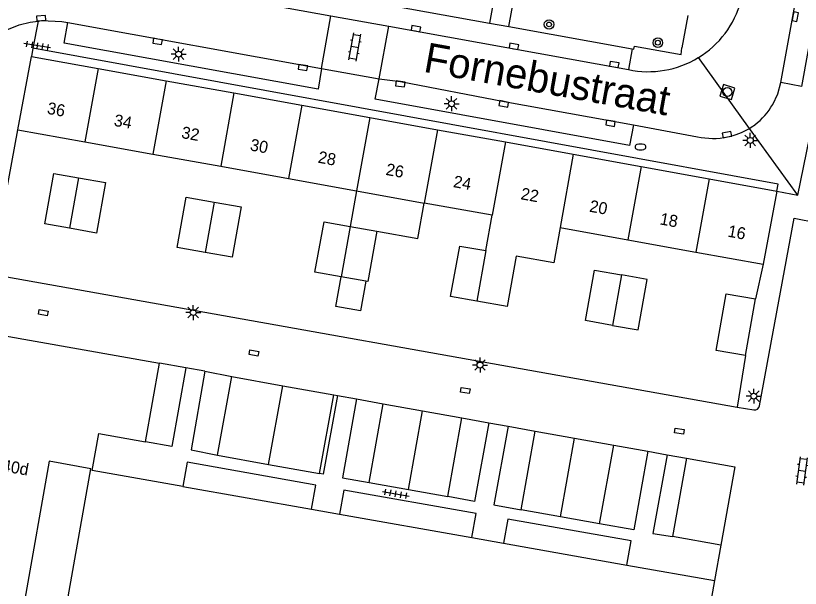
# Model space of a CAD drawing. Extents: x 131000 to 133014, y 396499 to 399001.
# Drawn here: x 131349 to 131414.7, y 397827.9 to 397875.9 of the extents above; entities that cross this region are included whole.
import ezdxf

# ---------------------------------------------------------------- set-up
doc = ezdxf.new("R2010")
doc.units = 0
for name, color, linetype in [('gg-afsc-muur', 7, 'Continuous'), ('gg-anno-huisnummerreeks BGT', 7, 'Continuous'), ('gg-anno-openbare ruimte label', 7, 'Continuous'), ('gg-bbg-bijgebouw', 7, 'Continuous'), ('gg-bbg-gedigitaliseerde bebouwing', 7, 'Continuous'), ('gg-bbg-gedigitaliseerde bijgebouw', 7, 'Continuous'), ('gg-bbg-hoofdgebouw', 7, 'Continuous'), ('gg-bbg-luifel en loopbrug', 7, 'Continuous'), ('gg-bbg-tussenscheiding', 7, 'Continuous'), ('gg-knt-verharding', 7, 'Continuous'), ('gg-knt-verharding nz', 7, 'Continuous'), ('gt-grn-weggrens', 7, 'Continuous'), ('gt-symb-boom', 7, 'Continuous'), ('gt-symb-brandkraan', 7, 'Continuous'), ('gt-symb-klinker verharding', 7, 'Continuous'), ('gt-symb-kolk', 7, 'Continuous'), ('gt-symb-kolk center center', 7, 'Continuous'), ('gt-symb-lichtmast', 7, 'Continuous'), ('gt-symb-rioolschacht', 7, 'Continuous'), ('gt-symb-tegel verharding', 7, 'Continuous')]:
    doc.layers.add(name, color=color, linetype=linetype)

# ---------------------------------------------------------------- blocks, each defined once
blk = doc.blocks.new('gt0-KOLK')
at = {"layer": 'gt-symb-kolk'}
blk.add_lwpolyline([(0, 0), (0.375, 0), (0.375, 0.4), (-0.375, 0.4), (-0.375, 0), (0, 0)], dxfattribs=at)
blk = doc.blocks.new('gt0-BOOM')
at = {"layer": 'gt-symb-boom'}
for radius in [0.4, 0.2]:
    blk.add_circle((0, 0), radius, dxfattribs=at)
blk = doc.blocks.new('gt0-LMAST')
at = {"layer": 'gt-symb-lichtmast'}
for p, q in [((-0.182, 0.173), (-0.447, 0.438)), ((-0.005, 0.246), (-0.005, 0.621)), ((0.172, 0.173), (0.437, 0.438)), ((-0.255, -0.004), (-0.63, -0.004)), ((-0.182, -0.181), (-0.447, -0.446)), ((-0.005, -0.254), (-0.005, -0.629)), ((0.437, -0.446), (0.172, -0.181)), ((0.245, -0.004), (0.62, -0.004))]:
    blk.add_line(p, q, dxfattribs=at)
blk.add_circle((-0.005, -0.004), 0.25, dxfattribs=at)
blk = doc.blocks.new('gt0-KL1')
at = {"layer": 'gt-symb-klinker verharding'}
for p, q in [((-1.15, 0.3), (1.15, 0.3)), ((-1, -0.3), (-1, 0.3)), ((-0.5, 0.3), (-0.5, 0.45)), ((0, -0.3), (0, 0.3)), ((0.5, 0.3), (0.5, 0.45)), ((1, -0.3), (1, 0.3)), ((-1.15, -0.3), (1.15, -0.3)), ((-0.5, -0.45), (-0.5, -0.3)), ((0.5, -0.45), (0.5, -0.3))]:
    blk.add_line(p, q, dxfattribs=at)
blk = doc.blocks.new('gt0-RS')
at = {"layer": 'gt-symb-rioolschacht'}
blk.add_lwpolyline([(-0.5, -0.5), (0.5, -0.5), (0.5, 0.5), (-0.5, 0.5)], close=True, dxfattribs=at)
blk.add_circle((0, 0), 0.375, dxfattribs=at)
blk = doc.blocks.new('gt0-BR')
at = {"layer": 'gt-symb-brandkraan'}
for centre, radius, start, end in [((-0.244, 0), 0.206, 107.56694, 252.43307), ((0.599, -2.664), 3, 106.89205, 107.56694), ((0, -0.691), 0.938, 73.10799, 106.89205), ((-0.599, -2.664), 3, 72.43309, 73.10799), ((0.244, 0), 0.206, 287.56695, 72.43309), ((0.599, 2.664), 3, 252.43307, 253.10797), ((0, 0.691), 0.938, 253.10797, 286.89206), ((-0.599, 2.664), 3, 286.89206, 287.56695)]:
    blk.add_arc(centre, radius, start, end, dxfattribs=at)
blk = doc.blocks.new('gt0-KOLKCC')
at = {"layer": 'gt-symb-kolk center center'}
blk.add_lwpolyline([(-0.375, 0.2), (0.375, 0.2), (0.375, -0.2), (-0.375, -0.2)], close=True, dxfattribs=at)
blk = doc.blocks.new('gt0-TEG1')
at = {"layer": 'gt-symb-tegel verharding'}
for p, q in [((-1.125, 0), (1.125, 0)), ((-0.9, -0.25), (-0.9, 0.25)), ((-0.45, -0.25), (-0.45, 0.25)), ((0, -0.25), (0, 0.25)), ((0.45, -0.25), (0.45, 0.25)), ((0.9, -0.25), (0.9, 0.25))]:
    blk.add_line(p, q, dxfattribs=at)

msp = doc.modelspace()

# ---------------------------------------------------------------- linework, layer by layer
at = {"layer": 'gg-afsc-muur'}
for p, q in [((131346.902, 397854.271), (131349.15, 397866.38)), ((131411.64, 397855.1), (131411, 397852.19)), ((131346.902, 397854.271), (131409.45, 397843.11)), ((131410.15, 397847.44), (131409.45, 397843.11)), ((131408.07, 397831.56), (131407.55, 397828.59))]:
    msp.add_line(p, q, dxfattribs=at)
at = {"layer": 'gg-bbg-bijgebouw'}
for p, q in [((131410.15, 397847.44), (131411, 397852.19)), ((131365.885, 397839.098), (131367.074, 397845.692)), ((131367.074, 397845.692), (131371.35, 397844.921)), ((131371.35, 397844.921), (131375.626, 397844.15)), ((131374.437, 397837.556), (131375.626, 397844.15)), ((131378.597, 397836.811), (131379.779, 397843.406)), ((131379.779, 397843.406), (131383.071, 397842.816)), ((131383.071, 397842.816), (131386.364, 397842.226)), ((131385.182, 397835.631), (131386.364, 397842.226)), ((131391.332, 397834.528), (131392.516, 397841.123)), ((131392.516, 397841.123), (131395.809, 397840.532)), ((131395.809, 397840.532), (131399.101, 397839.941)), ((131397.917, 397833.346), (131399.101, 397839.941)), ((131365.885, 397839.098), (131370.161, 397838.327)), ((131405.213, 397838.844), (131404.033, 397832.274)), ((131370.161, 397838.327), (131374.437, 397837.556)), ((131378.597, 397836.811), (131381.889, 397836.221)), ((131381.889, 397836.221), (131385.182, 397835.631)), ((131394.625, 397833.937), (131391.332, 397834.528)), ((131397.917, 397833.346), (131394.625, 397833.937)), ((131408.07, 397831.56), (131404.033, 397832.274))]:
    msp.add_line(p, q, dxfattribs=at)
for points in [[(131410.15, 397847.44), (131407.69, 397847.88), (131408.54, 397852.63), (131411, 397852.19)], [(131405.213, 397838.844), (131409.25, 397838.13), (131408.07, 397831.56)]]:
    msp.add_lwpolyline(points, dxfattribs=at)
at = {"layer": 'gg-bbg-gedigitaliseerde bebouwing'}
for p, q in [((131349.15, 397866.38), (131354.774, 397865.365)), ((131354.774, 397865.365), (131360.463, 397864.338)), ((131360.463, 397864.338), (131366.153, 397863.311)), ((131366.153, 397863.311), (131371.842, 397862.284)), ((131371.842, 397862.284), (131377.531, 397861.257)), ((131377.531, 397861.257), (131383.222, 397860.23)), ((131388.911, 397859.203), (131383.222, 397860.23)), ((131388.382, 397856.244), (131388.911, 397859.203)), ((131394.601, 397858.176), (131400.29, 397857.149)), ((131400.29, 397857.149), (131405.98, 397856.122)), ((131405.98, 397856.122), (131411.64, 397855.1))]:
    msp.add_line(p, q, dxfattribs=at)
msp.add_lwpolyline([(131394.601, 397858.176), (131394.068, 397855.224), (131390.919, 397855.792), (131390.155, 397851.561), (131387.614, 397852.015)], dxfattribs=at)
at = {"layer": 'gg-bbg-gedigitaliseerde bijgebouw'}
for p, q in [((131376.998, 397858.279), (131379.243, 397857.878)), ((131378.306, 397853.678), (131376.24, 397854.048))]:
    msp.add_line(p, q, dxfattribs=at)
for points in [[(131353.475, 397858.115), (131351.414, 397858.483), (131352.172, 397862.72), (131354.234, 397862.351)], [(131354.234, 397862.351), (131356.486, 397861.949), (131355.727, 397857.712), (131353.475, 397858.115)], [(131364.858, 397856.081), (131362.511, 397856.505), (131363.268, 397860.737), (131365.617, 397860.317)], [(131365.617, 397860.317), (131367.861, 397859.916), (131367.103, 397855.682), (131364.858, 397856.081)], [(131376.24, 397854.048), (131374.056, 397854.439), (131374.813, 397858.67), (131376.998, 397858.279)], [(131379.243, 397857.878), (131378.485, 397853.646), (131378.306, 397853.678)], [(131387.614, 397852.015), (131385.431, 397852.404), (131386.192, 397856.627), (131388.382, 397856.244)], [(131399.006, 397849.976), (131396.741, 397850.392), (131397.493, 397854.608), (131399.762, 397854.202)], [(131399.006, 397849.976), (131401.156, 397849.593), (131401.912, 397853.817), (131399.762, 397854.202)]]:
    msp.add_lwpolyline(points, dxfattribs=at)
at = {"layer": 'gg-bbg-hoofdgebouw'}
for p, q in [((131349.15, 397866.38), (131350.3, 397872.52)), ((131350.3, 397872.52), (131355.885, 397871.512)), ((131355.885, 397871.512), (131361.575, 397870.484)), ((131361.575, 397870.484), (131367.264, 397869.457)), ((131367.264, 397869.457), (131372.954, 397868.43)), ((131372.954, 397868.43), (131378.643, 397867.403)), ((131378.643, 397867.403), (131384.333, 397866.376)), ((131384.333, 397866.376), (131390.023, 397865.349)), ((131390.023, 397865.349), (131395.712, 397864.321)), ((131395.712, 397864.321), (131401.402, 397863.294)), ((131401.402, 397863.294), (131407.091, 397862.267)), ((131407.091, 397862.267), (131412.78, 397861.24)), ((131412.78, 397861.24), (131411.64, 397855.1)), ((131346.01, 397849.47), (131361.009, 397846.824)), ((131359.845, 397840.226), (131361.009, 397846.824)), ((131362.97, 397836.472), (131373.763, 397834.564)), ((131373.763, 397834.564), (131376.107, 397834.15)), ((131376.107, 397834.15), (131387.204, 397832.188)), ((131387.204, 397832.188), (131389.873, 397831.716)), ((131389.873, 397831.716), (131400.193, 397829.891)), ((131400.193, 397829.891), (131407.55, 397828.59)), ((131407.55, 397828.59), (131406.018, 397819.997))]:
    msp.add_line(p, q, dxfattribs=at)
msp.add_lwpolyline([(131362.97, 397836.472), (131355.388, 397837.813), (131355.935, 397840.916), (131359.845, 397840.226)], dxfattribs=at)
at = {"layer": 'gg-bbg-luifel en loopbrug'}
msp.add_line((131377.531, 397861.257), (131376.998, 397858.279), dxfattribs=at)
for points in [[(131379.243, 397857.878), (131382.692, 397857.261), (131383.222, 397860.23)], [(131378.306, 397853.678), (131377.862, 397851.189), (131375.795, 397851.558), (131376.24, 397854.048)]]:
    msp.add_lwpolyline(points, dxfattribs=at)
at = {"layer": 'gg-bbg-tussenscheiding'}
for p, q in [((131355.885, 397871.512), (131354.774, 397865.365)), ((131361.575, 397870.484), (131360.463, 397864.338)), ((131367.264, 397869.457), (131366.153, 397863.311)), ((131372.954, 397868.43), (131371.842, 397862.284)), ((131378.643, 397867.403), (131377.531, 397861.257)), ((131384.333, 397866.376), (131383.222, 397860.23)), ((131390.023, 397865.349), (131388.911, 397859.203)), ((131395.712, 397864.321), (131394.601, 397858.176)), ((131401.402, 397863.294), (131400.29, 397857.149)), ((131354.234, 397862.351), (131353.475, 397858.115)), ((131407.091, 397862.267), (131405.98, 397856.122)), ((131365.617, 397860.317), (131364.858, 397856.081)), ((131376.998, 397858.279), (131376.24, 397854.048)), ((131388.382, 397856.244), (131387.614, 397852.015)), ((131399.762, 397854.202), (131399.006, 397849.976)), ((131370.161, 397838.327), (131371.35, 397844.921)), ((131381.889, 397836.221), (131383.071, 397842.816)), ((131394.625, 397833.937), (131395.809, 397840.532))]:
    msp.add_line(p, q, dxfattribs=at)
msp.add_lwpolyline([(131353.27, 397826.76), (131355.27, 397837.965), (131351.778, 397838.584), (131349.728, 397827.039)], dxfattribs=at)
at = {"layer": 'gg-knt-verharding'}
for p, q in [((131389.327, 397878.812), (131388.693, 397875.313)), ((131390.299, 397875.023), (131390.94, 397878.525)), ((131376.064, 397877.593), (131388.693, 397875.313)), ((131374.612, 397871.504), (131375.385, 397875.926)), ((131405.309, 397875.94), (131404.823, 397873.238)), ((131379.425, 397870.641), (131380.256, 397875.045)), ((131388.693, 397875.313), (131390.299, 397875.023)), ((131390.299, 397875.023), (131400.64, 397873.156)), ((131350.403, 397873.206), (131350.3, 397872.52)), ((131400.64, 397873.156), (131400.327, 397871.416)), ((131374.612, 397871.504), (131379.425, 397870.641)), ((131400.768, 397866.787), (131406.116, 397865.788)), ((131363.225, 397846.433), (131361.009, 397846.824)), ((131364.83, 397846.15), (131363.225, 397846.433)), ((131364.83, 397846.15), (131367.074, 397845.692)), ((131375.626, 397844.15), (131375.931, 397844.095)), ((131375.931, 397844.095), (131377.535, 397843.808)), ((131377.535, 397843.808), (131379.779, 397843.406)), ((131409.45, 397843.11), (131410.84, 397842.89)), ((131386.364, 397842.226), (131388.618, 397841.822)), ((131388.618, 397841.822), (131390.242, 397841.531)), ((131390.242, 397841.531), (131392.516, 397841.123)), ((131399.101, 397839.941), (131401.965, 397839.427)), ((131401.965, 397839.427), (131403.569, 397839.139)), ((131403.569, 397839.139), (131405.213, 397838.844))]:
    msp.add_line(p, q, dxfattribs=at)
for points in [[(131417.495, 397894.595), (131419.24, 397894.274), (131414.843, 397870.004), (131413.113, 397870.331)], [(131347.12, 397874.099), (131347.523, 397874.367), (131348.369, 397874.812), (131349.26, 397875.159), (131350.177, 397875.4), (131350.863, 397875.488)], [(131350.863, 397875.488), (131351.118, 397875.521), (131352.827, 397875.437), (131353.345, 397875.371)], [(131374.612, 397871.504), (131374.311, 397869.784), (131353.018, 397873.63), (131353.345, 397875.371)], [(131412.78, 397861.24), (131412.879, 397861.825), (131350.403, 397873.206)], [(131400.64, 397873.156), (131400.783, 397873.13), (131400.83, 397873.385), (131404.756, 397872.668), (131404.823, 397873.238)], [(131400.768, 397866.787), (131400.424, 397865.059), (131379.103, 397868.935), (131379.425, 397870.641)], [(131412.427, 397868.501), (131412.858, 397869.383), (131413.113, 397870.331)], [(131411.33, 397843.24), (131414.24, 397858.96), (131416.22, 397858.58), (131417.02, 397863.04), (131427.09, 397861.19)], [(131363.225, 397846.433), (131362.061, 397839.835), (131359.845, 397840.226)], [(131364.83, 397846.15), (131363.667, 397839.552), (131365.885, 397839.098)], [(131375.931, 397844.095), (131374.742, 397837.501), (131374.437, 397837.556)], [(131377.535, 397843.808), (131376.354, 397837.213), (131378.597, 397836.811)], [(131388.618, 397841.822), (131387.436, 397835.227), (131385.182, 397835.631)], [(131390.242, 397841.531), (131389.059, 397834.936), (131391.332, 397834.528)], [(131401.965, 397839.427), (131400.781, 397832.832), (131397.917, 397833.346)], [(131403.569, 397839.139), (131402.385, 397832.544), (131404.033, 397832.274)], [(131373.763, 397834.564), (131374.122, 397836.593), (131363.329, 397838.501), (131362.97, 397836.472)], [(131387.204, 397832.188), (131387.563, 397834.217), (131376.466, 397836.179), (131376.107, 397834.15)], [(131400.193, 397829.891), (131400.552, 397831.92), (131390.232, 397833.745), (131389.873, 397831.716)]]:
    msp.add_lwpolyline(points, dxfattribs=at)
for centre, radius, start, end in [((131402, 397879.306), 8.066, 301.33361, 344.63393), ((131401.999, 397879.308), 8.068, 258.03651, 301.32811), ((131407.417, 397871.348), 5.762, 307.73035, 330.39755), ((131407.392, 397871.699), 6.06, 281.92754, 300.67267), ((131407.225, 397871.933), 6.346, 300.88547, 305.85998), ((131407.422, 397871.674), 6.029, 257.48907, 281.69503), ((131410.903, 397843.32), 0.434, 261.66799, 349.40736)]:
    msp.add_arc(centre, radius, start, end, dxfattribs=at)
at = {"layer": 'gg-knt-verharding nz'}
for p, q in [((131348.491, 397880.789), (131375.385, 397875.926)), ((131375.385, 397875.926), (131380.256, 397875.045)), ((131353.345, 397875.371), (131374.612, 397871.504)), ((131380.256, 397875.045), (131400.327, 397871.416))]:
    msp.add_line(p, q, dxfattribs=at)
for points in [[(131413.113, 397870.331), (131416.5, 397888.938), (131417.495, 397894.595)], [(131379.425, 397870.641), (131381.239, 397870.413), (131389.922, 397868.741), (131400.768, 397866.787)]]:
    msp.add_lwpolyline(points, dxfattribs=at)
at = {"layer": 'gt-grn-weggrens'}
for p, q in [((131350.863, 397875.488), (131350.403, 397873.206)), ((131410.483, 397866.487), (131406.194, 397872.417)), ((131414.531, 397860.891), (131410.483, 397866.487)), ((131414.531, 397860.891), (131415.52, 397865.66)), ((131412.78, 397861.24), (131414.531, 397860.891))]:
    msp.add_line(p, q, dxfattribs=at)

# ---------------------------------------------------------------- block references
at = {"layer": 'gt-symb-boom'}
for p in [(131393.68, 397875.199), (131402.801, 397873.671)]:
    msp.add_blockref('gt0-BOOM', p, dxfattribs=at)
at = {"layer": 'gt-symb-brandkraan'}
msp.add_blockref('gt0-BR', (131401.345, 397864.932), dxfattribs=at)
at = {"layer": 'gt-symb-klinker verharding'}
for p, rotation in [((131377.402, 397873.305), 79.98206552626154), ((131414.892, 397837.775), 82.2993446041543)]:
    msp.add_blockref('gt0-KL1', p, dxfattribs=dict(at, rotation=rotation))
at = {"layer": 'gt-symb-kolk'}
for p, rotation in [((131351.117, 397875.521), 4.187704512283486), ((131414.125, 397875.887), -100.30997039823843), ((131382.477, 397874.658), -10.25359802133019), ((131360.89, 397873.979), 170.79203094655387), ((131390.693, 397873.164), -10.30997039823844), ((131373.079, 397871.789), 169.80279442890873), ((131399.106, 397871.645), -10.25359802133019), ((131381.239, 397870.413), 172.81812146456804), ((131389.921, 397868.741), 169.10581701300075), ((131398.866, 397867.12), 169.74640197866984), ((131408.644, 397865.77), 11.770626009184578)]:
    msp.add_blockref('gt0-KOLK', p, dxfattribs=dict(at, rotation=rotation))
at = {"layer": 'gt-symb-kolk center center'}
for p, rotation in [((131351.28, 397851.043), -9.616221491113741), ((131368.94, 397847.664), -10.017934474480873), ((131386.65, 397844.516), -9.669505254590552), ((131404.6, 397841.111), -8.510934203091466)]:
    msp.add_blockref('gt0-KOLKCC', p, dxfattribs=dict(at, rotation=rotation))
at = {"layer": 'gt-symb-lichtmast'}
for p in [(131362.628, 397872.716), (131385.51, 397868.556), (131410.552, 397865.483), (131363.853, 397851.057), (131387.897, 397846.659), (131410.845, 397844.05)]:
    msp.add_blockref('gt0-LMAST', p, dxfattribs=at)
at = {"layer": 'gt-symb-rioolschacht', "rotation": -106.62239613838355}
msp.add_blockref('gt0-RS', (131408.628, 397869.531), dxfattribs=at)
at = {"layer": 'gt-symb-tegel verharding'}
for p, rotation in [((131350.766, 397873.419), 170.8486039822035), ((131380.832, 397835.859), -10.017934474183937)]:
    msp.add_blockref('gt0-TEG1', p, dxfattribs=dict(at, rotation=rotation))

# ---------------------------------------------------------------- texts
at = {"layer": 'gg-anno-huisnummerreeks BGT'}
for s, rotation, p in [('36', 349.7, (131351.547, 397867.723)), ('34', 349.7, (131357.147, 397866.712)), ('32', 349.7, (131362.805, 397865.69)), ('30', 349.7, (131368.562, 397864.651)), ('28', 349.7, (131374.252, 397863.624)), ('26', 349.7, (131379.941, 397862.597)), ('24', 349.7, (131385.596, 397861.577)), ('22', 349.7, (131391.253, 397860.555)), ('20', 349.7, (131397.01, 397859.515)), ('18', 349.7, (131402.915, 397858.449)), ('16', 349.7, (131408.604, 397857.422)), ('40-40d', 350, (131345.859, 397838.106))]:
    msp.add_text(s, height=1, rotation=rotation, dxfattribs=at).set_placement(p)
at = {"layer": 'gg-anno-openbare ruimte label'}
msp.add_text('Fornebustraat', height=2.5, rotation=349.8, dxfattribs=at).set_placement((131383.07, 397871.243))

doc.saveas('drawing.dxf')
